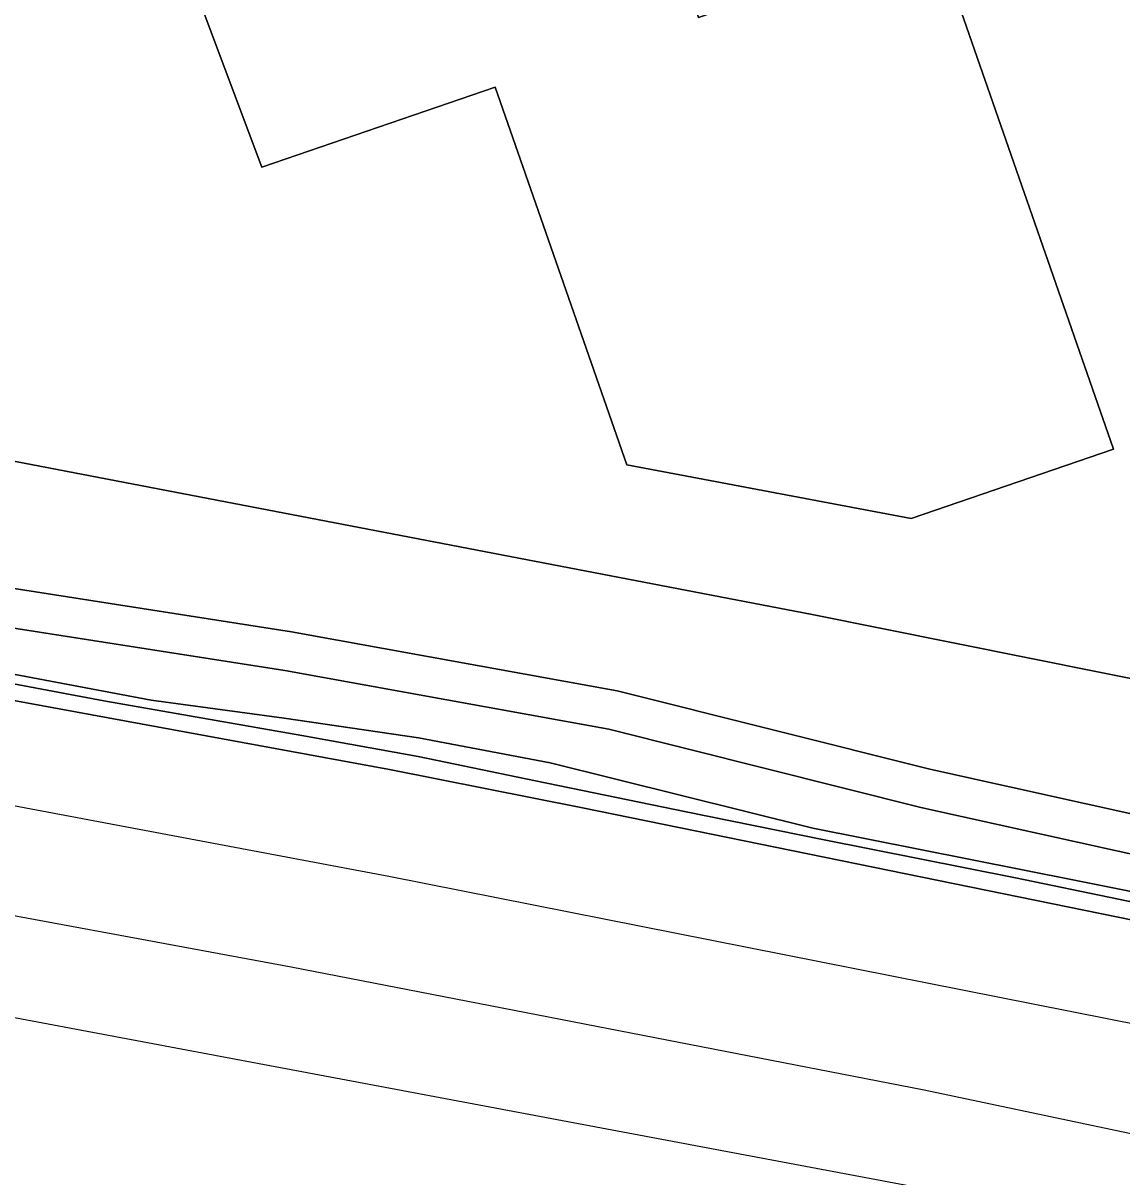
# Model space of a CAD drawing. Extents: x 162989 to 165008, y 383432 to 384338.
# Drawn here: x 163506.81 to 163547.52, y 383920.37 to 383963.14 of the extents above; entities that cross this region are included whole.
import ezdxf

# ---------------------------------------------------------------- set-up
doc = ezdxf.new("R2010")
doc.units = 0
for name, color, linetype in [('IMGEO_Erf', 7, 'Continuous'), ('IMGEO_Geluidsscherm', 7, 'Continuous'), ('IMGEO_Grasland_overig', 7, 'Continuous'), ('IMGEO_Hek', 7, 'Continuous'), ('IMGEO_Pand', 7, 'Continuous'), ('IMGEO_Spoor', 7, 'Continuous'), ('IMGEO_Spoorbaan_halfverhard', 7, 'Continuous'), ('IMGEO_Terreindeel_gesloten', 7, 'Continuous')]:
    doc.layers.add(name, color=color, linetype=linetype)

msp = doc.modelspace()

# ---------------------------------------------------------------- linework, layer by layer
at = {"layer": 'IMGEO_Erf'}
msp.add_lwpolyline([(163512.78, 384019.52), (163517.596, 384021.33), (163517.602, 384021.312), (163522.074, 384008.545), (163517.22, 384006.845), (163516.902, 384006.734), (163531.836, 383963.34), (163540.597, 383966.345), (163547.208, 383947.343), (163539.715, 383944.773), (163529.174, 383946.763), (163524.305, 383960.758), (163515.657, 383957.792), (163512.188, 383967.069), (163496.303, 383961.101), (163478.352, 384008.908), (163487.081, 384012.188), (163487.846, 384010.15)], close=True, dxfattribs=at)
msp.add_lwpolyline([(163506.203, 383946.946), (163536.04, 383941.212), (163554.665, 383937.466), (163555.79, 383937.222), (163564.646, 383935.431), (163579.692, 383931.881)], dxfattribs=at)
at = {"layer": 'IMGEO_Geluidsscherm'}
msp.add_lwpolyline([(163402.253, 383957.494), (163407.408, 383956.708), (163409.272, 383956.304), (163412.14, 383955.683), (163417.037, 383954.611), (163422.007, 383953.847), (163426.917, 383953.015), (163436.813, 383951.377), (163451.599, 383948.922), (163461.522, 383947.692), (163464.055, 383947.252), (163466.393, 383946.849), (163471.259, 383945.678), (163474.982, 383944.817), (163486.971, 383942.633), (163496.824, 383940.82), (163511.551, 383938.042), (163516.478, 383937.369), (163521.455, 383936.649), (163526.341, 383935.711), (163536.074, 383933.298), (163545.826, 383931.352), (163550.846, 383930.357), (163560.512, 383928.297)], dxfattribs=at)
at = {"layer": 'IMGEO_Grasland_overig'}
for points in [[(163579.692, 383931.881), (163564.646, 383935.431), (163555.79, 383937.222), (163554.665, 383937.466), (163536.04, 383941.212), (163506.203, 383946.946)], [(163503.301, 383942.671), (163516.752, 383940.575), (163528.824, 383938.382), (163540.41, 383935.479), (163551.99, 383932.912), (163579.508, 383927.127)], [(163579.508, 383927.127), (163551.99, 383932.912), (163540.41, 383935.479), (163528.824, 383938.382), (163516.752, 383940.575), (163503.301, 383942.671)], [(163496.824, 383940.82), (163511.551, 383938.042), (163516.478, 383937.369), (163521.455, 383936.649), (163526.341, 383935.711), (163536.074, 383933.298), (163545.826, 383931.352), (163550.846, 383930.357), (163560.512, 383928.297), (163563.587, 383927.623), (163563.874, 383928.929), (163551.683, 383931.492), (163540.076, 383934.066), (163528.517, 383936.961), (163516.51, 383939.143), (163503.056, 383941.239)], [(163503.056, 383941.239), (163516.51, 383939.143), (163528.517, 383936.961), (163540.076, 383934.066), (163551.683, 383931.492), (163563.874, 383928.929), (163564.066, 383929.805), (163569.493, 383928.614), (163569.312, 383927.786), (163579.204, 383925.707)]]:
    msp.add_lwpolyline(points, dxfattribs=at)
at = {"layer": 'IMGEO_Hek'}
msp.add_lwpolyline([(163465.44, 383953.242), (163487.883, 383949.526), (163505.529, 383947.116), (163506.203, 383946.946), (163536.04, 383941.212), (163554.665, 383937.466), (163555.79, 383937.222)], dxfattribs=at)
at = {"layer": 'IMGEO_Pand'}
msp.add_lwpolyline([(163516.902, 384006.734), (163517.22, 384006.845), (163522.074, 384008.545), (163517.602, 384021.312), (163517.596, 384021.33), (163512.78, 384019.52), (163487.846, 384010.15), (163487.081, 384012.188), (163478.352, 384008.908), (163496.303, 383961.101), (163512.188, 383967.069), (163515.657, 383957.792), (163524.305, 383960.758), (163529.174, 383946.763), (163539.715, 383944.773), (163547.208, 383947.343), (163540.597, 383966.345), (163531.836, 383963.34)], close=True, dxfattribs=at)
at = {"layer": 'IMGEO_Spoor'}
for points in [[(163406.788, 383951.295), (163449.804, 383944.242), (163475.562, 383939.774), (163497.39, 383935.84), (163520.359, 383931.509), (163562.927, 383923.076), (163586.847, 383917.802), (163610.781, 383912.411), (163632.725, 383907.213), (163666.504, 383898.782), (163711.098, 383886.583)], [(163406.172, 383947.444), (163426.36, 383944.176), (163454.357, 383939.429), (163487.109, 383933.636), (163516.741, 383928.152), (163540.189, 383923.599), (163567.806, 383917.76), (163594.146, 383912.088), (163621.774, 383905.8), (163652.078, 383898.412), (163680.538, 383891), (163718.441, 383880.353)]]:
    msp.add_lwpolyline(points, dxfattribs=at)
at = {"layer": 'IMGEO_Spoorbaan_halfverhard'}
for points in [[(163429.324, 383940.782), (163548.485, 383918.381), (163588.714, 383910.818), (163620.327, 383904.013), (163668.346, 383892.004), (163678.965, 383889), (163707.904, 383880.814)], [(163712.761, 383891.135), (163694.457, 383896.281), (163684.837, 383898.91), (163679.08, 383900.453), (163670.387, 383902.701), (163634.665, 383911.508), (163602.361, 383919.022), (163596.824, 383920.182), (163597.332, 383922.493), (163594.114, 383923.205), (163593.547, 383921.194), (163569.036, 383926.529), (163568.947, 383926.122), (163563.519, 383927.312), (163563.587, 383927.623), (163560.512, 383928.297), (163550.846, 383930.357), (163545.826, 383931.352), (163536.074, 383933.298), (163526.341, 383935.711), (163521.455, 383936.649), (163516.478, 383937.369), (163511.551, 383938.042), (163496.824, 383940.82)], [(163501.78, 383939.521), (163509.806, 383938.016), (163517.139, 383936.73), (163521.444, 383935.952), (163525.791, 383935.047), (163531.381, 383933.905), (163536.43, 383932.869), (163543.581, 383931.448), (163551.209, 383929.875), (163552.901, 383929.537), (163561.722, 383927.753), (163561.62, 383927.127), (163552.157, 383929.021), (163538.912, 383931.728), (163527.537, 383934.045), (163520.391, 383935.474), (163498.317, 383939.525)]]:
    msp.add_lwpolyline(points, dxfattribs=at)
at = {"layer": 'IMGEO_Terreindeel_gesloten'}
msp.add_lwpolyline([(163498.317, 383939.525), (163520.391, 383935.474), (163527.537, 383934.045), (163538.912, 383931.728), (163552.157, 383929.021), (163561.62, 383927.127), (163561.722, 383927.753), (163552.901, 383929.537), (163551.209, 383929.875), (163543.581, 383931.448), (163536.43, 383932.869), (163531.381, 383933.905), (163525.791, 383935.047), (163521.444, 383935.952), (163517.139, 383936.73), (163509.806, 383938.016), (163501.78, 383939.521)], dxfattribs=at)

doc.saveas('drawing.dxf')
